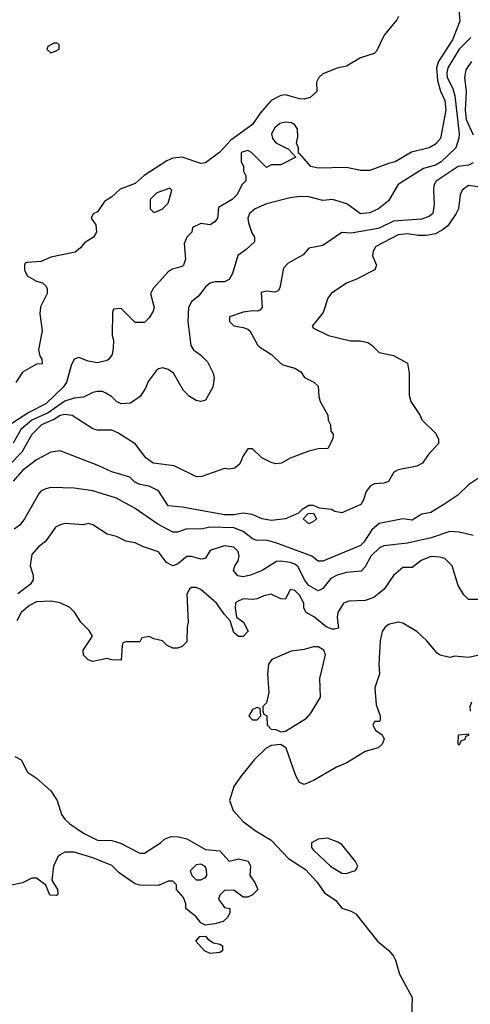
# Model space of a CAD drawing. Header units: inches. Extents: x 2348341 to 2479810, y 460419 to 613669.
# Tile 468 of 656: x 2427078 to 2428998, y 535222 to 539416. Entities that reach past the tile are written whole.
import ezdxf

# ---------------------------------------------------------------- set-up
doc = ezdxf.new("R2010")
doc.units = ezdxf.units.IN
doc.header["$MEASUREMENT"] = 0
doc.layers.add('C4523', color=7, linetype='Continuous')

msp = doc.modelspace()

# ---------------------------------------------------------------- linework, layer by layer
at = {"layer": 'C4523', "color": 2}
for points, elevation in [([(2428944, 539510), (2428953.7, 539410), (2428921.6, 539330), (2428862.6, 539237.4), (2428854, 539210), (2428857.4, 539157.4), (2428871.4, 539111.4), (2428890, 539071), (2428893.4, 539030), (2428870.6, 538910), (2428850, 538885.2), (2428822, 538870), (2428748, 538852), (2428678, 538810), (2428650, 538803.7), (2428570, 538773.2), (2428530, 538774), (2428470, 538786), (2428350, 538782.7), (2428318, 538790), (2428270, 538846), (2428266, 538846), (2428266, 538870), (2428258, 538890), (2428263.1, 538916.9), (2428262, 538950), (2428250, 538968), (2428236.5, 538976.5), (2428210, 538979), (2428186.4, 538973.6), (2428164.5, 538955.5), (2428150.8, 538930), (2428154.8, 538910), (2428170, 538891), (2428223.6, 538863.6), (2428254, 538830), (2428190, 538798), (2428150, 538798), (2428130, 538786), (2428066, 538850), (2428050, 538858), (2428022, 538850), (2428022, 538810), (2428031.6, 538791.6), (2428032, 538770), (2428042, 538750), (2428042, 538730), (2428026.4, 538713.6), (2428002.8, 538670), (2427982.8, 538650), (2427924.7, 538615.3), (2427921, 538570), (2427910, 538555.3), (2427890, 538542), (2427850, 538548), (2427814, 538530), (2427812, 538510), (2427790.8, 538489.2), (2427778.8, 538461.2), (2427784.5, 538395.5), (2427776, 538370), (2427770, 538364), (2427727.5, 538352.5), (2427710, 538342), (2427647.7, 538272.3), (2427636, 538250), (2427650.8, 538190), (2427646.4, 538173.6), (2427630, 538146), (2427610, 538126), (2427570, 538126), (2427510, 538186), (2427478, 538182), (2427474, 538170), (2427472, 538070), (2427478, 538050), (2427476.9, 538016.9), (2427471.3, 537990), (2427458, 537970), (2427450, 537964), (2427410, 537954), (2427370, 537961.2), (2427330, 537977.2), (2427310.7, 537969.3), (2427297.5, 537942.5), (2427278, 537870), (2427263.8, 537850), (2427190, 537779.7), (2427117.4, 537742.6), (2426996.1, 537663.9)], 46), ([(2428692.2, 539430), (2428684.8, 539415.2), (2428630.4, 539350), (2428598, 539282), (2428588.4, 539271.6), (2428530, 539253), (2428470, 539218.3), (2428430, 539209.7), (2428370, 539184.7), (2428352.4, 539170), (2428343.1, 539150), (2428344, 539110), (2428315.8, 539084.2), (2428290, 539077), (2428270, 539078.4), (2428210, 539096), (2428190, 539093.2), (2428150, 539072), (2428102, 539018), (2428070.3, 538969.7), (2427976.9, 538903.1), (2427930, 538851.6), (2427870, 538806.6), (2427850, 538803.7), (2427770, 538829.6), (2427730, 538825.4), (2427705.6, 538814.4), (2427608.2, 538751.8), (2427570, 538718.7), (2427505.5, 538694.5), (2427470, 538661.2), (2427438.8, 538641.2), (2427410, 538598), (2427391.6, 538588.4), (2427382, 538570), (2427402, 538542), (2427404.7, 538510), (2427392, 538490), (2427354.4, 538465.6), (2427336.7, 538443.3), (2427314.2, 538425.8), (2427210, 538404), (2427170, 538385.2), (2427110, 538382), (2427102, 538378), (2427098, 538370), (2427098.8, 538350), (2427110, 538324.7), (2427150, 538302), (2427175.3, 538295.3), (2427190, 538282), (2427194.8, 538270), (2427194.8, 538250), (2427167.3, 538192.7), (2427163.5, 538163.5), (2427174, 538090), (2427158, 538010), (2427163.6, 537983.6), (2427172, 537970), (2427174, 537950), (2427150, 537948.7), (2427090, 537914), (2427061, 537870)], 42), ([(2429000.6, 539339.4), (2428950, 539289.6), (2428902, 539210), (2428897.3, 539190), (2428899, 539170), (2428922.9, 539122.9), (2428931.9, 539091.9), (2428950.2, 538930), (2428949, 538911), (2428935.5, 538870), (2428874.4, 538810), (2428850, 538796.3), (2428798, 538782), (2428690, 538714), (2428650, 538644), (2428606, 538610), (2428570, 538592.7), (2428530, 538589.4), (2428471.5, 538631.5), (2428410.7, 538649.3), (2428370, 538646), (2428310, 538660.9), (2428270, 538662), (2428230, 538657), (2428130, 538631.6), (2428081, 538610), (2428057.3, 538590), (2428050.7, 538570), (2428053.4, 538550), (2428067.3, 538507.3), (2428078, 538490), (2428078, 538470), (2428043.5, 538436.5), (2428008, 538412), (2427985.2, 538334.8), (2427970, 538309.2), (2427950, 538299), (2427910, 538299), (2427890, 538293.2), (2427870, 538277.2), (2427841.1, 538238.9), (2427810, 538214), (2427797.3, 538190), (2427794, 538130), (2427807.5, 538027.5), (2427818, 538010), (2427850, 537987.3), (2427878, 537958), (2427902.8, 537910), (2427906, 537890), (2427901, 537850), (2427870, 537795.3), (2427850, 537789.3), (2427830, 537793.2), (2427802, 537810), (2427776.5, 537836.5), (2427734, 537910), (2427710, 537925.2), (2427687.5, 537932.5), (2427670, 537929), (2427659.8, 537920.2), (2427625.2, 537874.8), (2427614.4, 537845.6), (2427591.3, 537810), (2427550, 537782), (2427510, 537779), (2427490, 537789), (2427469, 537810), (2427445.4, 537825.4), (2427431.4, 537831.4), (2427408.7, 537831.3), (2427390, 537827.3), (2427350, 537807.3), (2427310, 537803.5), (2427270, 537791.1), (2427198.7, 537741.3), (2427130.1, 537709.9), (2427082.7, 537670), (2427050, 537612)], 50), ([(2429002.4, 539237.6), (2428978.5, 539201.5), (2428973.4, 539170), (2428979.5, 539110), (2428976.5, 539030), (2428980.9, 538990), (2429010, 538926)], 54), ([(2429010, 538805.6), (2428990, 538796.3), (2428946.8, 538790), (2428852.4, 538727.6), (2428843, 538710), (2428840.5, 538690), (2428844, 538630), (2428838, 538590), (2428822, 538578), (2428790, 538566), (2428670, 538556.9), (2428610, 538528.2), (2428590, 538523.5), (2428490, 538506.6), (2428450, 538509.2), (2428370, 538454), (2428310, 538442), (2428285.2, 538414.8), (2428222, 538378), (2428202, 538358), (2428186, 538274), (2428178.8, 538261.2), (2428165.4, 538254.6), (2428130, 538259), (2428106.8, 538253.2), (2428111, 538190), (2428101, 538179), (2428090, 538174), (2428070, 538176), (2428030.7, 538169.3), (2427972, 538150), (2427972, 538130), (2427990, 538112), (2428030, 538104.7), (2428050, 538098), (2428058, 538090), (2428091.1, 538031.1), (2428101, 538021), (2428151, 537990), (2428191.1, 537951.1), (2428203.6, 537943.6), (2428250, 537931), (2428275.3, 537915.3), (2428291.6, 537891.6), (2428331.6, 537871.6), (2428350, 537854), (2428352, 537810), (2428358, 537790), (2428391.1, 537731.1), (2428392, 537710), (2428402, 537690), (2428403.6, 537663.6), (2428414, 537650), (2428412, 537630), (2428391.1, 537588.9), (2428350, 537588), (2428310, 537578), (2428230, 537548.7), (2428193.7, 537526.3), (2428170, 537524), (2428149.3, 537529.3), (2428109.1, 537549.1), (2428070, 537588), (2428050, 537588), (2428030, 537558), (2428015.9, 537524.1), (2427994.8, 537505.2), (2427970, 537501.2), (2427950, 537504), (2427854, 537470), (2427830.9, 537469.1), (2427735.6, 537515.6), (2427647, 537527), (2427616, 537550), (2427570, 537609.5), (2427496.1, 537656.1), (2427470, 537667.3), (2427410, 537666.6), (2427390, 537672.7), (2427302, 537730), (2427270, 537734.7), (2427250, 537729.6), (2427225.8, 537714.2), (2427170.7, 537690), (2427130, 537649.4), (2427086.7, 537573.3), (2427030, 537515.1)], 54), ([(2429110, 538692.7), (2428990, 538709.2), (2428962.8, 538690), (2428954.8, 538670), (2428947.3, 538610), (2428937.3, 538590), (2428901.8, 538538.2), (2428880, 538520), (2428850, 538504), (2428810, 538496), (2428776.2, 538496.2), (2428730, 538504), (2428690, 538499.7), (2428596, 538450), (2428584, 538430), (2428581, 538410), (2428598, 538370), (2428591.3, 538350), (2428510, 538309), (2428470, 538294), (2428404.7, 538250), (2428391.3, 538230), (2428370.9, 538169.1), (2428324.7, 538110), (2428330, 538102), (2428394, 538070), (2428487.1, 538047.1), (2428530, 538047.3), (2428560.7, 538040.7), (2428578, 538030), (2428610, 537998), (2428670, 537984.7), (2428730, 537952), (2428738, 537910), (2428736.9, 537816.9), (2428744.7, 537790), (2428784.7, 537730), (2428791.6, 537711.6), (2428850, 537654), (2428862, 537630), (2428862, 537610), (2428818, 537562), (2428793.7, 537526.3), (2428770, 537514), (2428690, 537498), (2428671.6, 537488.4), (2428650, 537448.7), (2428630, 537442), (2428590, 537439), (2428572, 537430), (2428553.7, 537406.3), (2428542.8, 537370), (2428531.3, 537350), (2428450, 537315.3), (2428421.2, 537321.2), (2428406, 537330), (2428355.3, 537335.3), (2428330, 537346), (2428310, 537346), (2428282, 537330), (2428266, 537314), (2428210.8, 537289.2), (2428150, 537282.7), (2428110.7, 537289.3), (2428068, 537308), (2428030, 537313.3), (2427990, 537306.6), (2427950, 537306.6), (2427770, 537339.5), (2427710, 537345.2), (2427670, 537408.7), (2427630, 537429), (2427590, 537436), (2427567.5, 537447.5), (2427546.6, 537466.6), (2427470, 537489.3), (2427415.5, 537515.5), (2427250, 537579), (2427210, 537574), (2427150, 537541.2), (2427090, 537495.1), (2427050.5, 537450)], 58), ([(2429071.1, 537488.9), (2428990, 537434), (2428944.7, 537390), (2428884.7, 537350), (2428830, 537317.2), (2428790.7, 537309.3), (2428750, 537284), (2428710, 537289.2), (2428610, 537269.4), (2428577.7, 537242.3), (2428544, 537190), (2428530, 537176), (2428370, 537109.2), (2428350, 537109), (2428322, 537130), (2428170, 537188), (2428130, 537198), (2428090, 537197.2), (2428070, 537203.7), (2428030, 537236.2), (2427990.9, 537250.9), (2427890, 537254.3), (2427850, 537245.1), (2427790, 537246.6), (2427750, 537232.7), (2427730, 537232.7), (2427666.3, 537266.3), (2427570, 537334), (2427490, 537377), (2427390, 537409.4), (2427310, 537420.9), (2427210, 537422.7), (2427190, 537417.2), (2427170, 537409), (2427161.1, 537398.9), (2427099.1, 537290), (2427078, 537262), (2427054.9, 537245.1)], 62), ([(2429010, 537219), (2428950, 537232.7), (2428910, 537235.1), (2428831.5, 537208.5), (2428730, 537186.6), (2428630, 537174), (2428612.1, 537167.9), (2428574.4, 537130), (2428550, 537085.2), (2428533.3, 537066.7), (2428470, 537061.1), (2428430, 537049.7), (2428404.3, 537035.7), (2428370, 536992.3), (2428350, 536982.9), (2428310, 537006.3), (2428291.2, 537030), (2428264.8, 537084.8), (2428250, 537096.9), (2428230, 537104.2), (2428190.4, 537109.6), (2428172.7, 537107.3), (2428111.3, 537070), (2428062, 537050), (2428030, 537042.7), (2428007.2, 537047.2), (2427989.2, 537070), (2427994, 537090), (2428009, 537110), (2428013.2, 537130), (2428009, 537150), (2427990, 537169), (2427950, 537174), (2427901.4, 537158.6), (2427890, 537154), (2427870, 537122), (2427861, 537119), (2427850, 537117.2), (2427810, 537129.5), (2427790, 537129.4), (2427750, 537096), (2427730, 537089.2), (2427704.1, 537104.1), (2427668.9, 537148.9), (2427606, 537170), (2427570, 537188), (2427530, 537194), (2427490, 537214), (2427450, 537224), (2427390, 537264), (2427370, 537269), (2427350, 537264), (2427270, 537269), (2427250, 537264), (2427230, 537254), (2427187.5, 537192.5), (2427158, 537170), (2427130, 537138), (2427122.8, 537090), (2427136, 537050), (2427136, 537030), (2427122.8, 537010), (2427070.7, 536970)], 66), ([(2429030, 536946), (2428990, 536946), (2428970, 536966), (2428945.6, 537005.6), (2428921.2, 537090), (2428890, 537121.2), (2428870, 537126), (2428830, 537129.3), (2428788.3, 537111.7), (2428750, 537082), (2428710, 537082), (2428670, 537048), (2428630.5, 536989.5), (2428586.2, 536953.8), (2428550, 536942), (2428480.5, 536939.5), (2428458, 536930), (2428434, 536890), (2428430.7, 536870), (2428436, 536824), (2428419.8, 536820.2), (2428410, 536819.3), (2428384, 536830), (2428334, 536870), (2428298, 536890), (2428288.7, 536908.7), (2428289.2, 536930), (2428270, 536964), (2428250, 536984), (2428230, 536988), (2428210, 536948), (2428190, 536949), (2428150, 536969.3), (2428118, 536962), (2428090, 536949.3), (2428070, 536946), (2428030, 536949), (2428003.5, 536936.5), (2427998, 536930), (2427996, 536910), (2428002, 536870), (2428032, 536850), (2428051.3, 536811.3), (2428030, 536788.7), (2428010, 536788), (2427990, 536806), (2427975.3, 536855.3), (2427950, 536882), (2427916, 536930), (2427850, 536989.2), (2427830, 536997.2), (2427810, 536997.2), (2427801, 536990), (2427790.7, 536969.3), (2427796, 536850), (2427791.3, 536830), (2427790, 536766), (2427770, 536746), (2427750, 536738), (2427730, 536738), (2427706, 536750), (2427686, 536770), (2427650, 536778), (2427630, 536788), (2427598, 536782), (2427590, 536766), (2427530, 536766), (2427518, 536762), (2427514, 536750), (2427510, 536688), (2427471.1, 536688.9), (2427450, 536694), (2427390, 536681.2), (2427369.4, 536689.4), (2427349.2, 536709.2), (2427348.7, 536730), (2427388, 536790), (2427374.6, 536814.6), (2427339, 536850), (2427311.9, 536891.9), (2427291.5, 536911.5), (2427250, 536932.3), (2427210, 536939.5), (2427150, 536935.6), (2427119.2, 536920.8), (2427084.9, 536890), (2427065.5, 536854.5)], 70), ([(2429047.9, 536712.1), (2428990, 536699), (2428930, 536704), (2428910, 536699), (2428870, 536708.7), (2428857.2, 536717.2), (2428813.2, 536770), (2428769.5, 536809.5), (2428710, 536845.2), (2428690, 536849.2), (2428650, 536839), (2428633.7, 536826.3), (2428622.8, 536810), (2428614, 536770), (2428608, 536670), (2428610.7, 536629.3), (2428591, 536570), (2428596.9, 536496.9), (2428614, 536450), (2428614, 536430), (2428610, 536426), (2428590, 536426), (2428582, 536410), (2428594, 536390), (2428622, 536370), (2428631.3, 536351.3), (2428622, 536330), (2428605.4, 536314.6), (2428550, 536299), (2428471.3, 536250), (2428428.1, 536231.9), (2428330, 536175.3), (2428290, 536158), (2428270, 536166), (2428254.6, 536194.6), (2428212.9, 536312.9), (2428190, 536328.7), (2428150, 536324), (2428127.5, 536312.5), (2428077.5, 536262.5), (2428018.8, 536190), (2427991, 536150), (2427972, 536090), (2427987.5, 536047.5), (2428030, 536001), (2428081.4, 535961.4), (2428150, 535920.7), (2428223.4, 535843.4), (2428295.2, 535795.2), (2428343.4, 535743.4), (2428376.4, 535696.4), (2428424.4, 535664.4), (2428450.7, 535630.7), (2428490, 535618.8), (2428510, 535606.8), (2428602.8, 535490), (2428650.4, 535450.4), (2428670, 535426), (2428679.1, 535410), (2428696.3, 535350), (2428750.8, 535250), (2428747.3, 535170)], 74), ([(2428999, 536470), (2428997.2, 536490), (2429004, 536510)], 74), ([(2427056.9, 536276.9), (2427083.6, 536263.6), (2427110.9, 536210.9), (2427150, 536184.7), (2427210.9, 536130.9), (2427238, 536090), (2427256, 536030), (2427271, 536010), (2427291, 535990), (2427350, 535950.8), (2427410, 535921), (2427470, 535919.1), (2427508.1, 535908.1), (2427590, 535866), (2427610, 535866), (2427678, 535910), (2427694.6, 535925.4), (2427723.1, 535936.9), (2427755.3, 535935.3), (2427790, 535926.8), (2427870, 535881), (2427930, 535876), (2427970, 535832), (2428010, 535841), (2428050.9, 535830.9), (2428062, 535810), (2428058, 535770), (2428079.8, 535739.8), (2428092, 535710), (2428070, 535688), (2428050, 535678), (2428030, 535678), (2427990, 535708), (2427950, 535706), (2427930, 535686), (2427924.7, 535670), (2427950, 535634), (2427974, 535630), (2427974, 535610), (2427962, 535590), (2427945.4, 535574.6), (2427910, 535564), (2427870, 535559), (2427849.2, 535569.2), (2427830, 535594), (2427786, 535630), (2427786, 535650), (2427776.4, 535676.4), (2427746, 535710), (2427746, 535730), (2427730, 535746), (2427710, 535746), (2427670, 535728), (2427590, 535728.7), (2427570, 535735.3), (2427530, 535761.2), (2427501.6, 535781.6), (2427470, 535813.2), (2427390, 535845.2), (2427310, 535869.2), (2427270, 535869.2), (2427250, 535859), (2427241, 535850), (2427222, 535810), (2427214.8, 535750), (2427238.8, 535710), (2427241, 535690), (2427235.2, 535684.8), (2427206.5, 535686.5), (2427189.3, 535729.3), (2427150, 535759), (2427130, 535759), (2427090, 535739), (2427010, 535722)], 70)]:
    msp.add_lwpolyline(points, dxfattribs=dict(at, elevation=elevation))
for points, elevation in [([(2427236.4, 539316.4), (2427223.6, 539316.4), (2427198, 539302), (2427194, 539290), (2427210, 539274), (2427230, 539282), (2427246, 539290), (2427246, 539310)], 42), ([(2427718, 538698), (2427662, 538678), (2427634, 538650), (2427634, 538610), (2427650, 538594), (2427670, 538602), (2427686, 538610), (2427710, 538634), (2427726, 538690)], 46), ([(2428310, 537268.7), (2428286, 537290), (2428307.3, 537312.7), (2428330, 537314), (2428342, 537290), (2428330, 537278)], 58), ([(2428350, 536744), (2428330, 536744), (2428290, 536732.7), (2428234.4, 536725.6), (2428152, 536690), (2428138, 536670), (2428134, 536630), (2428138.8, 536550), (2428130, 536506), (2428114, 536490), (2428114, 536470), (2428118, 536458), (2428131.3, 536450), (2428132.7, 536412.7), (2428150, 536394), (2428170, 536392), (2428190, 536382), (2428210, 536384.7), (2428299.5, 536440.5), (2428318.4, 536461.6), (2428359, 536530), (2428357.2, 536610), (2428381.2, 536710), (2428373.2, 536730)], 74), ([(2428090, 536486), (2428070, 536478), (2428054, 536450), (2428070, 536434), (2428090, 536434), (2428106, 536450), (2428102, 536482)], 74), ([(2428950, 536326), (2428946, 536330), (2428948, 536370), (2428990, 536374), (2428990, 536366), (2428978, 536362), (2428974, 536350), (2428958, 536342)], 74), ([(2428389.1, 535929.1), (2428350, 535925.2), (2428321, 535910), (2428321, 535890), (2428330, 535878), (2428402.8, 535810), (2428450, 535780.7), (2428470, 535778.8), (2428490, 535786), (2428508.4, 535791.6), (2428518, 535810), (2428508.7, 535830), (2428450, 535902), (2428432.9, 535912.9)], 78), ([(2427850, 535818), (2427830, 535815.3), (2427804.7, 535790), (2427812, 535770), (2427830, 535752), (2427850, 535751.3), (2427870, 535762), (2427875.3, 535770), (2427874.6, 535794.6), (2427868.4, 535808.4)], 70), ([(2427890, 535438), (2427866, 535450), (2427828, 535490), (2427846, 535510), (2427870, 535512), (2427879.6, 535499.6), (2427903.6, 535483.6), (2427930, 535478), (2427942, 535470), (2427942, 535450), (2427930, 535442)], 70)]:
    msp.add_lwpolyline(points, close=True, dxfattribs=dict(at, elevation=elevation))

doc.saveas('drawing.dxf')
